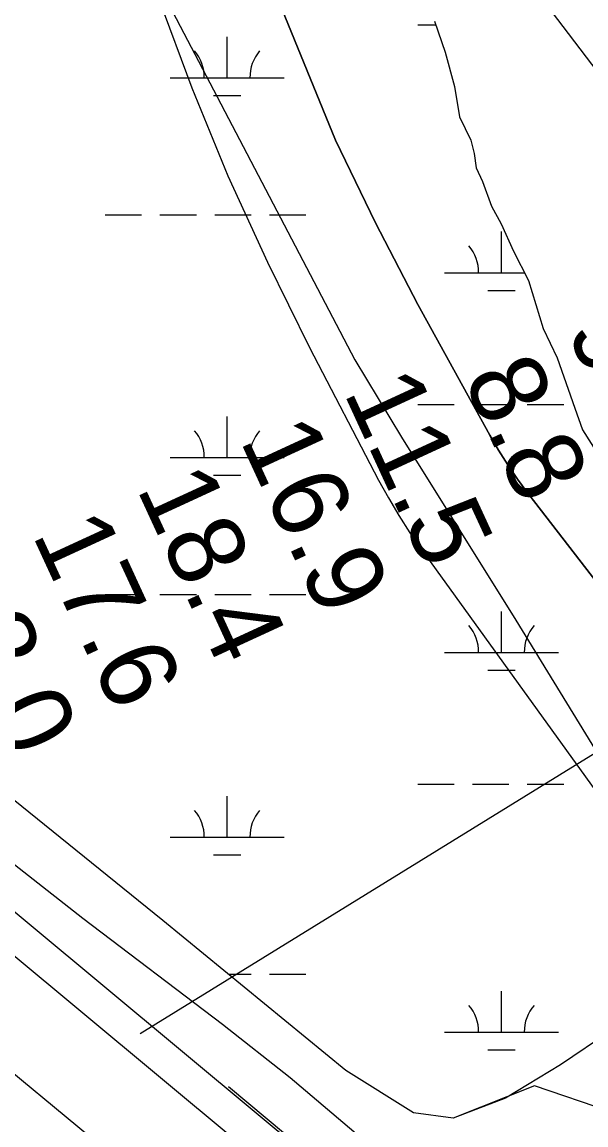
# Model space of a CAD drawing. Extents: x 3535183 to 3573198, y 534952 to 560562.
# Drawn here: x 3551637 to 3552132, y 547020 to 547987 of the extents above; entities that cross this region are included whole.
import ezdxf

# ---------------------------------------------------------------- set-up
doc = ezdxf.new("R2010")
doc.units = 0
for name, color, linetype in [('V-FLOD-BASE', 7, 'Continuous'), ('V-LEVE-TOET', 7, 'Continuous'), ('V-RIVR-RANG', 7, 'Continuous'), ('V-SITE-VEGE', 7, 'Continuous'), ('V-SURV-LINE', 7, 'Continuous'), ('V-TOPO-DPTH', 7, 'Continuous'), ('V-TOPO-MINR', 7, 'Continuous'), ('V-WETL-SWMP', 7, 'Continuous')]:
    doc.layers.add(name, color=color, linetype=linetype)

msp = doc.modelspace()

# ---------------------------------------------------------------- linework, layer by layer
at = {"layer": 'V-FLOD-BASE'}
msp.add_line((3552021.89, 546884.21), (3551818.31, 547053.76), dxfattribs=at)
at = {"layer": 'V-LEVE-TOET'}
for points in [[(3551986.26, 546790.26), (3551949.56, 546813.5), (3551920.58, 546832.95), (3551908.63, 546840.39), (3551905.98, 546839.62), (3551903.36, 546839.72), (3551902.32, 546835.39), (3551900.41, 546831.09), (3551896.76, 546826.86), (3551894.98, 546826.42), (3551890.58, 546825.35), (3551882.83, 546828.26), (3551874.66, 546843.43), (3551868.15, 546855.91), (3551862.43, 546866.61), (3551851.48, 546877.52), (3551801.55, 546920.48), (3551706.76, 547001.85), (3551595.75, 547093.46), (3551510.58, 547175.33), (3551411.43, 547256.87), (3551297.93, 547352.06), (3551184.85, 547445.47)], [(3551419.09, 547413.01), (3551531.18, 547326.62), (3551690.74, 547201.71), (3551813.06, 547108.81), (3551872.46, 547061.99), (3551970.68, 546978.74), (3552039.99, 546916.69)]]:
    msp.add_lwpolyline(points, dxfattribs=at)
at = {"layer": 'V-RIVR-RANG'}
msp.add_line((3551741.01, 547100.68), (3553017.52, 547888.41), dxfattribs=at)
at = {"layer": 'V-SITE-VEGE'}
for p, q in [((3551746.85, 548039.07), (3551929.07, 547690.77)), ((3551929.07, 547690.77), (3551970, 547623.11)), ((3551970, 547623.11), (3552070.04, 547462.74)), ((3552070.04, 547462.74), (3552191.29, 547265.04)), ((3551760.83, 547199.58), (3551586.97, 547340.13)), ((3551921.13, 547068.25), (3551760.83, 547199.58)), ((3552155.63, 547104.59), (3552109.21, 547073.3)), ((3552109.21, 547073.3), (3552061.12, 547043.81)), ((3551980.62, 547031.2), (3551921.13, 547068.25)), ((3552061.12, 547043.81), (3552015.23, 547026.41)), ((3552015.23, 547026.41), (3551980.62, 547031.2))]:
    msp.add_line(p, q, dxfattribs=at)
at = {"layer": 'V-SURV-LINE'}
for points in [[(3550498.5, 548149.77), (3552046.83, 546861.2)], [(3552027.65, 546838.14), (3550479.31, 548126.7)]]:
    msp.add_lwpolyline(points, dxfattribs=at)
at = {"layer": 'V-TOPO-DPTH'}
msp.add_lwpolyline([(3552846.93, 546598.9), (3552408.49, 547153.27), (3552350.32, 547227.07), (3552292.32, 547300.99), (3552234.56, 547375.11), (3552176.97, 547449.36), (3552080.66, 547573.95), (3552071.65, 547586.2), (3552063.02, 547598.7), (3552054.98, 547611.59), (3552047.34, 547624.74), (3551984.28, 547739.31), (3551947.11, 547810.71), (3551912.21, 547883.14), (3551851.49, 548032.13), (3551643.11, 548605.99)], dxfattribs=at)
at = {"layer": 'V-TOPO-MINR'}
for points in [[(3551643.11, 548605.99), (3551851.49, 548032.13), (3551912.21, 547883.14), (3551947.11, 547810.71), (3551984.28, 547739.31), (3552047.34, 547624.74), (3552054.98, 547611.59), (3552063.02, 547598.7), (3552071.65, 547586.2), (3552080.66, 547573.95), (3552176.97, 547449.36), (3552234.56, 547375.11), (3552292.32, 547300.99), (3552350.32, 547227.07), (3552408.49, 547153.27), (3552846.93, 546598.9)], [(3551551.07, 548596.16), (3551757.17, 548007.11), (3551786.37, 547929.09), (3551817.77, 547852.02), (3551852.45, 547776.37), (3551889.33, 547701.67), (3551949.82, 547585.53), (3551958.44, 547569.82), (3551967.51, 547554.39), (3551977.23, 547539.36), (3551987.4, 547524.61), (3552258.34, 547149.38), (3552335.63, 547046.86), (3552415.62, 546946.61)], [(3551775.33, 548424.3), (3552201.54, 547864.39)]]:
    msp.add_lwpolyline(points, dxfattribs=at)
at = {"layer": 'V-WETL-SWMP'}
for p, q in [((3551998.97, 547987.57), (3552008.11, 547960.47)), ((3551984.17, 547984.37), (3552000.05, 547984.37)), ((3551817.11, 547937.94), (3551817.11, 547973.94)), ((3552008.11, 547960.47), (3552016.47, 547930.42)), ((3551767.11, 547937.94), (3551867.11, 547937.94)), ((3552016.47, 547930.42), (3552020.84, 547903.69)), ((3551805.11, 547922.51), (3551829.11, 547922.51)), ((3552020.84, 547903.69), (3552030.7, 547883.38)), ((3552030.7, 547883.38), (3552033.54, 547871.51)), ((3552033.54, 547871.51), (3552035.32, 547859.17)), ((3552035.32, 547859.17), (3552040.82, 547847.05)), ((3552040.82, 547847.05), (3552048.98, 547825.37)), ((3552048.98, 547825.37), (3552057.2, 547809.97)), ((3551710.26, 547817.87), (3551742.26, 547817.87)), ((3551758.26, 547817.87), (3551790.26, 547817.87)), ((3551806.26, 547817.87), (3551838.26, 547817.87)), ((3551854.26, 547817.87), (3551886.26, 547817.87)), ((3552057.2, 547809.97), (3552068.14, 547786.17)), ((3552057.58, 547767.13), (3552057.58, 547803.13)), ((3552068.14, 547786.17), (3552081.14, 547760.27)), ((3552007.58, 547767.13), (3552077.69, 547767.13)), ((3552081.14, 547760.27), (3552093.99, 547718.34)), ((3552045.58, 547751.7), (3552069.58, 547751.7)), ((3552093.99, 547718.34), (3552106.3, 547692.44)), ((3552106.3, 547692.44), (3552121.92, 547648.39)), ((3551984.17, 547651.7), (3552016.17, 547651.7)), ((3552032.17, 547651.7), (3552064.17, 547651.7)), ((3552080.17, 547651.7), (3552112.17, 547651.7)), ((3551817.11, 547605.27), (3551817.11, 547641.27)), ((3552121.92, 547648.39), (3552128.72, 547629.51)), ((3552128.72, 547629.51), (3552143.83, 547605.68)), ((3551767.11, 547605.27), (3551867.11, 547605.27)), ((3551805.11, 547589.84), (3551829.11, 547589.84)), ((3551710.26, 547485.2), (3551742.26, 547485.2)), ((3551758.26, 547485.2), (3551790.26, 547485.2)), ((3551806.26, 547485.2), (3551838.26, 547485.2)), ((3551854.26, 547485.2), (3551886.26, 547485.2)), ((3552057.58, 547434.45), (3552057.58, 547470.45)), ((3552007.58, 547434.45), (3552107.58, 547434.45)), ((3552045.58, 547419.02), (3552069.58, 547419.02)), ((3551760.84, 547199.59), (3551586.97, 547340.13)), ((3551984.17, 547319.02), (3552016.17, 547319.02)), ((3552032.17, 547319.02), (3552064.17, 547319.02)), ((3552080.17, 547319.02), (3552112.17, 547319.02)), ((3551817.11, 547272.59), (3551817.11, 547308.59)), ((3551767.11, 547272.59), (3551867.11, 547272.59)), ((3551805.11, 547257.16), (3551829.11, 547257.16)), ((3551921.13, 547068.25), (3551760.84, 547199.59)), ((3551818.28, 547152.52), (3551838.26, 547152.52)), ((3551854.26, 547152.52), (3551886.26, 547152.52)), ((3552057.58, 547101.78), (3552057.58, 547137.78)), ((3552007.58, 547101.78), (3552107.58, 547101.78)), ((3552045.58, 547086.35), (3552069.58, 547086.35)), ((3551980.62, 547031.2), (3551921.13, 547068.25)), ((3552086.44, 547054.87), (3552015.23, 547026.41)), ((3552166.88, 547027.31), (3552086.44, 547054.87)), ((3552015.23, 547026.41), (3551980.62, 547031.2))]:
    msp.add_line(p, q, dxfattribs=at)
for centre, start, end in [((3551761.87, 547938.42), 359.22818, 40.77184), ((3551872.35, 547938.42), 139.22818, 180.77184), ((3552002.34, 547767.6), 359.22818, 40.77184), ((3552112.82, 547767.6), 180.39742, 180.77184), ((3551761.87, 547605.74), 359.22818, 40.77184), ((3551872.35, 547605.74), 139.22818, 180.77184), ((3552002.34, 547434.93), 359.22818, 40.77184), ((3552112.82, 547434.93), 139.22818, 180.77184), ((3551761.87, 547273.07), 359.22818, 40.77184), ((3551872.35, 547273.07), 139.22818, 180.77184), ((3552002.34, 547102.25), 359.22818, 40.77184), ((3552112.82, 547102.25), 139.22818, 180.77184)]:
    msp.add_arc(centre, 35.25, start, end, dxfattribs=at)

# ---------------------------------------------------------------- texts
at = {"layer": 'V-RIVR-RANG'}
for s, p in [('9.7', (3552114.2, 547716.54)), ('8.8', (3552023.48, 547674.47)), ('11.5', (3551918.85, 547662.59)), ('16.9', (3551828.02, 547620.76)), ('18.4', (3551737.41, 547578.45)), ('17.6', (3551645.92, 547538.06)), ('18.0', (3551554.76, 547496.94))]:
    msp.add_text(s, height=67, rotation=294.73833, dxfattribs=at).set_placement(p)

doc.saveas('drawing.dxf')
